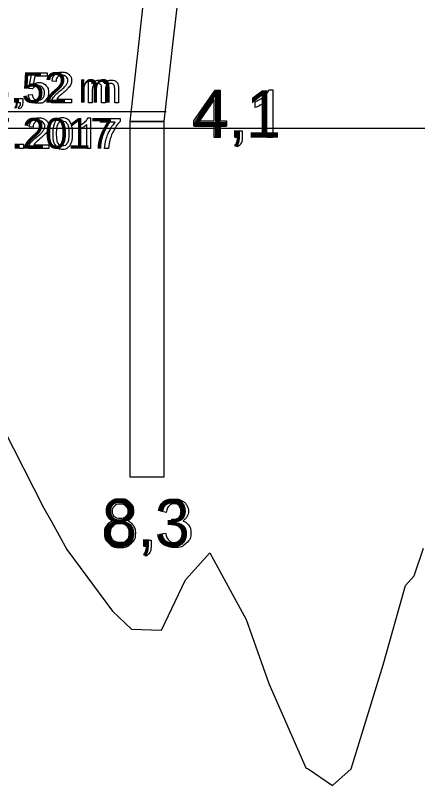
# Model space of a CAD drawing. Extents: x 700746 to 706058, y 6570320 to 6580460.
# Drawn here: x 704856.6 to 704904.1, y 6576333.2 to 6576424.1 of the extents above; entities that cross this region are included whole.
import ezdxf

# ---------------------------------------------------------------- set-up
doc = ezdxf.new("R2010")
doc.units = 0
for name, color, linetype in [('Default', 7, 'Continuous'), ('GEOLPUNKT', 7, 'Continuous'), ('VEEKOGU', 7, 'Continuous'), ('Veetase', 7, 'Continuous')]:
    doc.layers.add(name, color=color, linetype=linetype)

msp = doc.modelspace()

# ---------------------------------------------------------------- linework, layer by layer
at = {"layer": 'Default'}
msp.add_lwpolyline([(704855.239, 6576375.303), (704859.997, 6576365.938), (704860.884, 6576364.339), (704862.73, 6576361.047), (704868.112, 6576353.771), (704870.362, 6576351.655), (704873.889, 6576351.509), (704876.737, 6576357.476), (704879.601, 6576360.638), (704883.887, 6576352.765), (704886.566, 6576345.238), (704890.937, 6576335.256), (704891.223, 6576335.137), (704894.088, 6576333.171), (704896.314, 6576335.153), (704900.075, 6576347.429), (704902.723, 6576356.807), (704903.731, 6576357.937), (704904.826, 6576361.209)], dxfattribs=at)
at = {"layer": 'GEOLPUNKT'}
for points in [[(704871.823, 6576426.104), (704872.993, 6576427.572), (704876.993, 6576427.572), (704875.823, 6576426.104), (704875.171, 6576420.338), (704874.179, 6576411.572), (704870.179, 6576411.572), (704871.171, 6576420.338)], [(704870.179, 6576369.572), (704870.179, 6576411.572), (704874.179, 6576411.572), (704874.179, 6576369.572)]]:
    msp.add_lwpolyline(points, close=True, dxfattribs=at)
for points in [[(704880.128, 6576409.681), (704880.128, 6576411.022), (704877.699, 6576411.022), (704877.699, 6576411.653), (704880.252, 6576415.281), (704880.815, 6576415.281), (704880.815, 6576411.653), (704881.57, 6576411.653), (704881.57, 6576411.022), (704880.815, 6576411.022), (704880.815, 6576409.681), (704880.128, 6576409.681)], [(704886.591, 6576415.303), (704887.034, 6576415.303), (704887.034, 6576409.681)], [(704880.128, 6576411.653), (704880.128, 6576414.182), (704878.375, 6576411.653), (704880.128, 6576411.653)], [(704887.034, 6576409.681), (704886.347, 6576409.681), (704886.347, 6576414.062)], [(704884.972, 6576413.233), (704884.972, 6576413.897)], [(704882.646, 6576409.681), (704882.646, 6576410.463), (704883.427, 6576410.463), (704883.427, 6576409.681)], [(704883.035, 6576409.681), (704882.646, 6576409.681)], [(704882.791, 6576408.572), (704882.599, 6576408.866)], [(704874.446, 6576365.432), (704873.759, 6576365.556)], [(704875.046, 6576364.04), (704875.122, 6576364.642)], [(704871.885, 6576361.385), (704871.885, 6576362.167), (704872.666, 6576362.167), (704872.666, 6576361.385)], [(704873.691, 6576362.871), (704874.378, 6576362.96)], [(704872.274, 6576361.385), (704871.885, 6576361.385)], [(704872.03, 6576360.276), (704871.838, 6576360.57)]]:
    msp.add_lwpolyline(points, dxfattribs=at)
for points in [[(704884.972, 6576413.897), (704885.549, 6576414.169), (704885.98, 6576414.554), (704886.412, 6576414.94), (704886.591, 6576415.303)], [(704886.347, 6576414.062), (704886.098, 6576413.825), (704885.696, 6576413.588), (704885.293, 6576413.351), (704884.972, 6576413.233)], [(704882.599, 6576408.866), (704882.817, 6576408.962), (704882.92, 6576409.148), (704883.023, 6576409.333), (704883.035, 6576409.681)], [(704883.427, 6576409.681), (704883.427, 6576409.249), (704883.275, 6576408.983), (704883.122, 6576408.717), (704882.791, 6576408.572)], [(704868.227, 6576364.425), (704867.797, 6576364.581), (704867.589, 6576364.871), (704867.382, 6576365.161), (704867.382, 6576365.565), (704867.382, 6576366.175), (704867.821, 6576366.591), (704868.259, 6576367.007), (704868.988, 6576367.007), (704869.72, 6576367.007), (704870.167, 6576366.582), (704870.613, 6576366.156), (704870.613, 6576365.546), (704870.613, 6576365.157), (704870.408, 6576364.869), (704870.204, 6576364.581), (704869.787, 6576364.425), (704870.304, 6576364.257), (704870.574, 6576363.882), (704870.844, 6576363.508), (704870.844, 6576362.988), (704870.844, 6576362.27), (704870.336, 6576361.781), (704869.828, 6576361.292), (704869, 6576361.292), (704868.171, 6576361.292), (704867.663, 6576361.783), (704867.156, 6576362.274), (704867.156, 6576363.007), (704867.156, 6576363.554), (704867.434, 6576363.922), (704867.713, 6576364.291), (704868.227, 6576364.425)], [(704873.759, 6576365.556), (704873.885, 6576366.247), (704874.332, 6576366.627), (704874.779, 6576367.007), (704875.444, 6576367.007), (704875.903, 6576367.007), (704876.289, 6576366.81), (704876.675, 6576366.614), (704876.879, 6576366.275), (704877.084, 6576365.935), (704877.084, 6576365.554), (704877.084, 6576365.192), (704876.889, 6576364.894), (704876.694, 6576364.597), (704876.312, 6576364.421), (704876.809, 6576364.307), (704877.083, 6576363.946), (704877.357, 6576363.585), (704877.357, 6576363.043), (704877.357, 6576362.311), (704876.822, 6576361.801), (704876.288, 6576361.292), (704875.47, 6576361.292), (704874.733, 6576361.292), (704874.246, 6576361.731), (704873.759, 6576362.171), (704873.691, 6576362.871)], [(704868.091, 6576365.589), (704868.091, 6576365.192), (704868.344, 6576364.941), (704868.597, 6576364.689), (704869.005, 6576364.689), (704869.402, 6576364.689), (704869.653, 6576364.939), (704869.905, 6576365.189), (704869.905, 6576365.551), (704869.905, 6576365.929), (704869.646, 6576366.186), (704869.387, 6576366.443), (704868.998, 6576366.443), (704868.604, 6576366.443), (704868.348, 6576366.192), (704868.091, 6576365.94), (704868.091, 6576365.589)], [(704875.122, 6576364.642), (704875.191, 6576364.634), (704875.233, 6576364.634), (704875.672, 6576364.634), (704876.024, 6576364.863), (704876.375, 6576365.092), (704876.375, 6576365.57), (704876.375, 6576365.947), (704876.119, 6576366.195), (704875.863, 6576366.443), (704875.458, 6576366.443), (704875.057, 6576366.443), (704874.79, 6576366.19), (704874.522, 6576365.938), (704874.446, 6576365.432)], [(704867.864, 6576363.002), (704867.864, 6576362.707), (704868.002, 6576362.432), (704868.14, 6576362.157), (704868.415, 6576362.006), (704868.69, 6576361.855), (704869.005, 6576361.855), (704869.498, 6576361.855), (704869.817, 6576362.172), (704870.135, 6576362.49), (704870.135, 6576362.979), (704870.135, 6576363.476), (704869.807, 6576363.801), (704869.479, 6576364.126), (704868.983, 6576364.126), (704868.497, 6576364.126), (704868.181, 6576363.805), (704867.864, 6576363.483), (704867.864, 6576363.002)], [(704874.378, 6576362.96), (704874.496, 6576362.375), (704874.78, 6576362.117), (704875.063, 6576361.859), (704875.474, 6576361.859), (704875.961, 6576361.859), (704876.294, 6576362.195), (704876.627, 6576362.531), (704876.627, 6576363.028), (704876.627, 6576363.502), (704876.318, 6576363.809), (704876.008, 6576364.117), (704875.531, 6576364.117), (704875.336, 6576364.117), (704875.046, 6576364.04)], [(704871.838, 6576360.57), (704872.056, 6576360.666), (704872.159, 6576360.852), (704872.262, 6576361.037), (704872.274, 6576361.385)], [(704872.666, 6576361.385), (704872.666, 6576360.953), (704872.514, 6576360.687), (704872.361, 6576360.421), (704872.03, 6576360.276)]]:
    msp.add_open_spline(points, degree=3, dxfattribs=at)
at = {"layer": 'VEEKOGU'}
msp.add_line((704929.138, 6576410.772), (704743.38, 6576410.772), dxfattribs=at)
at = {"layer": 'Veetase'}
msp.add_line((704874.456, 6576412.712), (704833.479, 6576412.712), dxfattribs=at)
msp.add_line((704874.456, 6576412.712), (704833.479, 6576412.712), dxfattribs=at)
for points in [[(704858.654, 6576415.437), (704858.239, 6576415.492), (704858.588, 6576417.341), (704860.377, 6576417.341), (704860.377, 6576416.919), (704858.941, 6576416.919), (704858.747, 6576415.953)], [(704861.436, 6576416.315), (704860.981, 6576416.362)], [(704865.272, 6576413.788), (704865.272, 6576416.397), (704865.667, 6576416.397), (704865.667, 6576416.029)], [(704865.713, 6576415.141), (704865.713, 6576413.788), (704865.272, 6576413.788)], [(704867.264, 6576415.303), (704867.264, 6576413.788), (704866.822, 6576413.788), (704866.822, 6576415.482)], [(704868.808, 6576415.578), (704868.808, 6576413.788), (704868.367, 6576413.788), (704868.367, 6576415.43)], [(704857.002, 6576413.788), (704857.002, 6576414.29), (704857.504, 6576414.29), (704857.504, 6576413.788)], [(704858.16, 6576414.732), (704858.624, 6576414.77)], [(704863.277, 6576414.213), (704863.277, 6576413.788), (704860.898, 6576413.788)], [(704861.513, 6576414.213), (704863.277, 6576414.213)], [(704857.095, 6576413.075), (704856.972, 6576413.264)], [(704857.252, 6576413.788), (704857.002, 6576413.788)], [(704865.507, 6576408.388), (704865.065, 6576408.388), (704865.065, 6576411.204)], [(704865.222, 6576412.002), (704865.507, 6576412.002), (704865.507, 6576408.388)], [(704866.67, 6576411.516), (704866.67, 6576411.941), (704869, 6576411.941), (704869, 6576411.597)], [(704868.432, 6576411.516), (704866.67, 6576411.516)], [(704858.732, 6576410.915), (704858.276, 6576410.962)], [(704864.181, 6576410.671), (704864.181, 6576411.098)], [(704857.102, 6576408.388), (704857.102, 6576408.89), (704857.604, 6576408.89), (704857.604, 6576408.388), (704857.102, 6576408.388)], [(704860.573, 6576408.813), (704860.573, 6576408.388), (704858.194, 6576408.388)], [(704858.809, 6576408.813), (704860.573, 6576408.813)], [(704867.628, 6576408.388), (704867.172, 6576408.388)]]:
    msp.add_lwpolyline(points, dxfattribs=at)
for points in [[(704860.898, 6576413.788), (704860.893, 6576413.948), (704860.95, 6576414.095), (704861.041, 6576414.339), (704861.241, 6576414.574), (704861.442, 6576414.81), (704861.819, 6576415.119), (704862.405, 6576415.601), (704862.611, 6576415.881), (704862.816, 6576416.162), (704862.816, 6576416.413), (704862.816, 6576416.676), (704862.629, 6576416.856), (704862.441, 6576417.037), (704862.14, 6576417.037), (704861.821, 6576417.037), (704861.63, 6576416.845), (704861.439, 6576416.654), (704861.436, 6576416.315)], [(704860.981, 6576416.362), (704861.027, 6576416.869), (704861.332, 6576417.136), (704861.636, 6576417.402), (704862.149, 6576417.402), (704862.668, 6576417.402), (704862.97, 6576417.115), (704863.272, 6576416.827), (704863.272, 6576416.403), (704863.272, 6576416.187), (704863.183, 6576415.978), (704863.095, 6576415.77), (704862.89, 6576415.539), (704862.686, 6576415.308), (704862.21, 6576414.906), (704861.812, 6576414.572), (704861.699, 6576414.453), (704861.586, 6576414.334), (704861.513, 6576414.213)], [(704858.747, 6576415.953), (704859.071, 6576416.178), (704859.427, 6576416.178), (704859.899, 6576416.178), (704860.223, 6576415.851), (704860.547, 6576415.524), (704860.547, 6576415.011), (704860.547, 6576414.521), (704860.262, 6576414.165), (704859.916, 6576413.728), (704859.317, 6576413.728), (704858.825, 6576413.728), (704858.515, 6576414.003), (704858.204, 6576414.278), (704858.16, 6576414.732)], [(704858.624, 6576414.77), (704858.675, 6576414.431), (704858.862, 6576414.261), (704859.05, 6576414.09), (704859.316, 6576414.09), (704859.638, 6576414.09), (704859.858, 6576414.331), (704860.078, 6576414.572), (704860.078, 6576414.971), (704860.078, 6576415.35), (704859.866, 6576415.569), (704859.655, 6576415.788), (704859.309, 6576415.788), (704859.094, 6576415.788), (704858.923, 6576415.691), (704858.752, 6576415.593), (704858.654, 6576415.437)], [(704865.667, 6576416.029), (704865.79, 6576416.221), (704865.993, 6576416.338), (704866.197, 6576416.455), (704866.458, 6576416.455), (704866.748, 6576416.455), (704866.933, 6576416.334), (704867.119, 6576416.214), (704867.195, 6576415.997), (704867.505, 6576416.455), (704868.002, 6576416.455), (704868.39, 6576416.455), (704868.599, 6576416.24), (704868.808, 6576416.025), (704868.808, 6576415.578)], [(704866.822, 6576415.482), (704866.822, 6576415.776), (704866.714, 6576415.924), (704866.606, 6576416.071), (704866.36, 6576416.071), (704866.173, 6576416.071), (704866.014, 6576415.973), (704865.856, 6576415.875), (704865.785, 6576415.686), (704865.713, 6576415.497), (704865.713, 6576415.141)], [(704868.367, 6576415.43), (704868.367, 6576415.695), (704868.324, 6576415.812), (704868.281, 6576415.929), (704868.168, 6576416), (704868.055, 6576416.071), (704867.902, 6576416.071), (704867.627, 6576416.071), (704867.445, 6576415.888), (704867.264, 6576415.705), (704867.264, 6576415.303)], [(704856.972, 6576413.264), (704857.112, 6576413.325), (704857.178, 6576413.445), (704857.244, 6576413.564), (704857.252, 6576413.788)], [(704857.504, 6576413.788), (704857.504, 6576413.51), (704857.406, 6576413.339), (704857.308, 6576413.168), (704857.095, 6576413.075)], [(704858.194, 6576408.388), (704858.189, 6576408.548), (704858.246, 6576408.695), (704858.337, 6576408.939), (704858.537, 6576409.174), (704858.737, 6576409.41), (704859.115, 6576409.719), (704859.701, 6576410.201), (704859.907, 6576410.481), (704860.112, 6576410.762), (704860.112, 6576411.013), (704860.112, 6576411.276), (704859.925, 6576411.456), (704859.737, 6576411.637), (704859.436, 6576411.637), (704859.117, 6576411.637), (704858.926, 6576411.445), (704858.734, 6576411.254), (704858.732, 6576410.915)], [(704858.276, 6576410.962), (704858.323, 6576411.469), (704858.628, 6576411.736), (704858.932, 6576412.002), (704859.445, 6576412.002), (704859.964, 6576412.002), (704860.266, 6576411.715), (704860.568, 6576411.427), (704860.568, 6576411.003), (704860.568, 6576410.787), (704860.479, 6576410.578), (704860.391, 6576410.37), (704860.186, 6576410.139), (704859.981, 6576409.908), (704859.506, 6576409.506), (704859.108, 6576409.172), (704858.995, 6576409.053), (704858.882, 6576408.934), (704858.809, 6576408.813)], [(704861.048, 6576410.163), (704861.048, 6576410.802), (704861.179, 6576411.191), (704861.31, 6576411.581), (704861.569, 6576411.791), (704861.828, 6576412.002), (704862.221, 6576412.002), (704862.51, 6576412.002), (704862.73, 6576411.885), (704862.949, 6576411.769), (704863.09, 6576411.549), (704863.232, 6576411.329), (704863.313, 6576411.014), (704863.394, 6576410.698), (704863.394, 6576410.163), (704863.394, 6576409.53), (704863.264, 6576409.141), (704863.134, 6576408.751), (704862.875, 6576408.539), (704862.616, 6576408.328), (704862.221, 6576408.328), (704861.701, 6576408.328), (704861.404, 6576408.699), (704861.048, 6576409.15), (704861.048, 6576410.163)], [(704861.503, 6576410.163), (704861.503, 6576409.275), (704861.71, 6576408.983), (704861.917, 6576408.69), (704862.221, 6576408.69), (704862.525, 6576408.69), (704862.731, 6576408.984), (704862.938, 6576409.278), (704862.938, 6576410.163), (704862.938, 6576411.052), (704862.732, 6576411.345), (704862.525, 6576411.637), (704862.216, 6576411.637), (704861.912, 6576411.637), (704861.73, 6576411.379), (704861.503, 6576411.05), (704861.503, 6576410.163)], [(704864.181, 6576411.098), (704864.552, 6576411.273), (704864.829, 6576411.521), (704865.107, 6576411.768), (704865.222, 6576412.002)], [(704865.065, 6576411.204), (704864.905, 6576411.052), (704864.646, 6576410.899), (704864.388, 6576410.747), (704864.181, 6576410.671)], [(704867.172, 6576408.388), (704867.18, 6576408.813), (704867.339, 6576409.414), (704867.499, 6576410.016), (704867.797, 6576410.574), (704868.095, 6576411.133), (704868.432, 6576411.516)], [(704869, 6576411.597), (704868.656, 6576411.231), (704868.319, 6576410.625), (704867.981, 6576410.018), (704867.797, 6576409.377), (704867.665, 6576408.926), (704867.628, 6576408.388)]]:
    msp.add_open_spline(points, degree=3, dxfattribs=at)

# ---------------------------------------------------------------- texts
at = {"layer": 'GEOLPUNKT'}
for s, p in [('4,1', (704877.601, 6576409.681)), ('8,3', (704866.84, 6576361.385))]:
    msp.add_text(s, height=5.6, dxfattribs=at).set_placement(p)
at = {"layer": 'Veetase'}
for s, p in [('vt. 43,52 m', (704844.257, 6576413.788)), ('25.07.2017', (704844.066, 6576408.388))]:
    msp.add_text(s, height=3.6, dxfattribs=at).set_placement(p)

doc.saveas('drawing.dxf')
